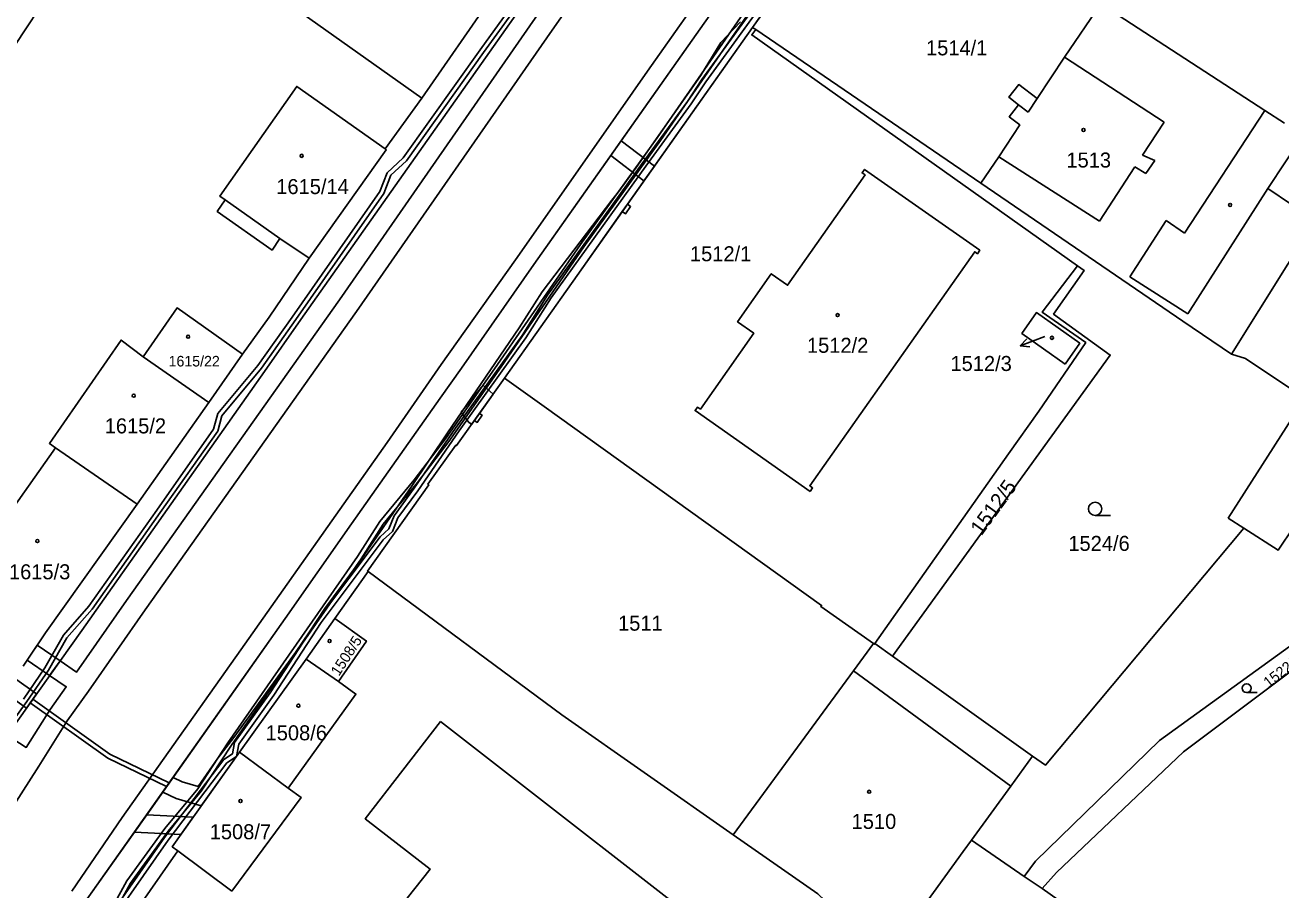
# Model space of a CAD drawing. Extents: x -756746 to -753363, y -1166406 to -1161727.
# Drawn here: x -755509.3 to -755367, y -1164370.9 to -1164272.9 of the extents above; entities that cross this region are included whole.
import ezdxf

# ---------------------------------------------------------------- set-up
doc = ezdxf.new("R2010")
doc.units = 0
for name, color, linetype in [('Hranice parcel', 7, 'Continuous'), ('Parcelní čísla', 7, 'Continuous'), ('Pop  PČ popisy', 7, 'Continuous'), ('Vnitřní kresba', 7, 'Continuous'), ('Věcná břemena k části', 7, 'Continuous'), ('Značky budov', 7, 'Continuous'), ('Značky kultur', 7, 'Continuous')]:
    doc.layers.add(name, color=color, linetype=linetype)

msp = doc.modelspace()

# ---------------------------------------------------------------- linework, layer by layer
at = {"layer": 'Hranice parcel'}
for p, q in [((-755413.22, -1164253.87), (-755426.9, -1164273.22)), ((-755464.37, -1164281.23), (-755455.6, -1164268.56)), ((-755426.55, -1164273.46), (-755426.9, -1164273.22)), ((-755426.55, -1164273.46), (-755401.03, -1164290.86)), ((-755468.54, -1164286.98), (-755464.37, -1164281.23)), ((-755488.54, -1164315.71), (-755484.69, -1164310.23)), ((-755372.65, -1164310.22), (-755371.06, -1164310.7)), ((-755488.54, -1164315.71), (-755495.96, -1164310.52)), ((-755496.65, -1164327.23), (-755488.54, -1164315.71)), ((-755505.89, -1164320.82), (-755496.65, -1164327.23)), ((-755373, -1164328.8), (-755371.24, -1164329.93)), ((-755470.48, -1164334.85), (-755474.23, -1164340.18)), ((-755474.23, -1164340.18), (-755477.51, -1164344.77)), ((-755411.03, -1164344.44), (-755413.05, -1164343)), ((-755395.18, -1164355.75), (-755411.03, -1164344.44)), ((-755477.51, -1164344.77), (-755485.04, -1164355.32)), ((-755477.51, -1164344.77), (-755473.83, -1164347.3)), ((-755485.04, -1164355.32), (-755479.53, -1164359.41)), ((-755396.11, -1164369.4), (-755402.09, -1164365.27)), ((-755485.9, -1164371.06), (-755492.02, -1164366.51)), ((-755394.09, -1164370.77), (-755396.11, -1164369.4)), ((-755335.71, -1164411.73), (-755394.09, -1164370.77))]:
    msp.add_line(p, q, dxfattribs=at)
for points in [[(-755220.52, -1163944.76), (-755254.57, -1163993.35), (-755285.5, -1164037.29), (-755305.32, -1164064.92), (-755316.71, -1164080.47), (-755354.99, -1164132.75), (-755374.02, -1164159.92), (-755390.66, -1164183.68), (-755403.4, -1164198.54), (-755417.96, -1164221.28), (-755420.59, -1164228.42), (-755430.64, -1164238.98), (-755442.45, -1164255.73), (-755447.62, -1164263.02), (-755451.74, -1164268.9), (-755478.08, -1164306.31), (-755482.21, -1164312.19), (-755502.93, -1164341.53), (-755517.47, -1164361.94), (-755518.35, -1164369.78), (-755539.55, -1164397.96)], [(-755502.56, -1164372.3), (-755479.86, -1164340.17), (-755472.34, -1164329.45), (-755469.55, -1164325.47), (-755462.32, -1164315.2), (-755459.89, -1164311.8), (-755451.69, -1164300.07), (-755432.84, -1164273.35), (-755422.76, -1164259.08), (-755406.06, -1164235.5), (-755400.38, -1164227.99), (-755391.48, -1164216.1), (-755353.46, -1164163.76), (-755341.78, -1164149.47), (-755336.84, -1164144.45), (-755323.41, -1164125.66), (-755317.92, -1164113.54), (-755303.73, -1164091.33), (-755279.93, -1164056.27), (-755241.55, -1164001.85)], [(-755509.76, -1164258.13), (-755502.42, -1164262.99), (-755510.51, -1164275.25), (-755510.63, -1164275.17), (-755511.03, -1164275.77), (-755511.4, -1164275.53), (-755520.28, -1164289.01), (-755519.88, -1164289.27), (-755520.28, -1164289.88), (-755520.15, -1164289.96), (-755525.23, -1164297.71)], [(-755464.37, -1164281.23), (-755477.97, -1164271.58), (-755473.94, -1164265.88)], [(-755387.45, -1164270.53), (-755391.57, -1164276.56), (-755394.65, -1164281.26), (-755396.74, -1164279.69), (-755397.86, -1164281.12), (-755396.76, -1164281.99), (-755397.81, -1164283.33), (-755396.62, -1164284.26), (-755398.98, -1164287.86), (-755401.03, -1164290.86)], [(-755366.63, -1164284.05), (-755368.85, -1164282.62), (-755385.46, -1164271.82)], [(-755426.9, -1164273.22), (-755446.8, -1164301.31), (-755455.02, -1164312.96)], [(-755390.07, -1164300.22), (-755426.99, -1164274.05), (-755426.55, -1164273.46)], [(-755477.15, -1164299.36), (-755480.48, -1164297.11), (-755481.36, -1164298.43), (-755487.57, -1164294.06), (-755486.68, -1164292.75), (-755487.27, -1164292.33), (-755478.55, -1164279.9), (-755468.54, -1164286.98)], [(-755372.65, -1164310.22), (-755363.15, -1164295.07), (-755368.53, -1164291.47), (-755364.52, -1164285.4)], [(-755477.15, -1164299.36), (-755468.41, -1164287.06), (-755468.54, -1164286.98)], [(-755420.39, -1164325.77), (-755433.42, -1164316.62), (-755433.13, -1164316.21), (-755432.81, -1164316.44), (-755426.77, -1164307.85), (-755428.61, -1164306.56), (-755424.79, -1164301.12), (-755422.94, -1164302.41), (-755414.16, -1164289.92), (-755414.49, -1164289.69), (-755414.21, -1164289.29), (-755401.16, -1164298.46), (-755401.43, -1164298.84), (-755401.73, -1164298.63), (-755420.43, -1164325.14), (-755420.11, -1164325.37), (-755420.39, -1164325.77)], [(-755401.03, -1164290.86), (-755378.15, -1164306.47), (-755372.65, -1164310.22)], [(-755484.69, -1164310.23), (-755481.69, -1164306.02), (-755477.15, -1164299.36)], [(-755413.05, -1164343), (-755397.89, -1164321.5), (-755394.48, -1164316.68), (-755389.15, -1164308.91), (-755394.07, -1164305.48), (-755390.07, -1164300.22)], [(-755411.03, -1164344.44), (-755386.38, -1164310.33), (-755392.8, -1164305.68), (-755389.31, -1164300.76), (-755390.07, -1164300.22)], [(-755495.96, -1164310.52), (-755492.12, -1164304.99), (-755484.69, -1164310.23)], [(-755391.48, -1164311.34), (-755396.39, -1164307.87), (-755394.73, -1164305.52), (-755389.82, -1164308.99), (-755391.48, -1164311.34)], [(-755505.89, -1164320.82), (-755506.59, -1164320.33), (-755498.46, -1164308.63), (-755495.96, -1164310.52)], [(-755371.06, -1164310.7), (-755363.86, -1164315.52), (-755365.38, -1164317.9), (-755365.85, -1164317.59), (-755373, -1164328.8)], [(-755455.02, -1164312.96), (-755460.44, -1164320.58), (-755460.52, -1164320.52), (-755463.69, -1164324.97), (-755463.61, -1164325.03), (-755470.56, -1164334.79), (-755470.48, -1164334.85)], [(-755413.19, -1164343.02), (-755419.17, -1164338.8), (-755419.08, -1164338.68), (-755450.51, -1164316.16), (-755455.02, -1164312.96)], [(-755518.51, -1164339.22), (-755518.75, -1164339.05), (-755513.15, -1164331.11), (-755513.66, -1164330.75), (-755511.83, -1164328.12), (-755511.3, -1164328.49), (-755505.89, -1164320.82)], [(-755509.57, -1164345.58), (-755507.04, -1164341.81), (-755496.65, -1164327.23)], [(-755371.24, -1164329.93), (-755367.34, -1164332.42), (-755363.81, -1164327.13)], [(-755394.09, -1164370.77), (-755392.45, -1164368.96), (-755378.09, -1164355.29), (-755365.69, -1164345.98), (-755351.96, -1164335.65), (-755342.08, -1164327.86)], [(-755371.24, -1164329.93), (-755393.72, -1164356.79), (-755395.18, -1164355.75)], [(-755470.48, -1164334.85), (-755448.53, -1164351.1), (-755429.1, -1164364.68)], [(-755396.11, -1164369.4), (-755394.83, -1164367.66), (-755380.79, -1164354), (-755356.5, -1164336.43)], [(-755473.83, -1164347.3), (-755470.66, -1164342.72), (-755474.23, -1164340.18)], [(-755413.19, -1164343.02), (-755415.46, -1164346.11), (-755429.1, -1164364.68)], [(-755413.05, -1164343), (-755413.11, -1164343.08), (-755413.19, -1164343.02)], [(-755479.53, -1164359.41), (-755471.85, -1164348.74), (-755473.83, -1164347.3)], [(-755462.27, -1164351.84), (-755470.8, -1164362.85), (-755463.45, -1164368.55), (-755468.51, -1164374.96), (-755459.26, -1164382.09), (-755462.74, -1164386.66), (-755456.12, -1164391.39), (-755434.83, -1164408.05), (-755417.72, -1164386.12), (-755426.41, -1164379.71), (-755462.27, -1164351.84)], [(-755485.04, -1164355.32), (-755492.67, -1164366.02), (-755492.02, -1164366.51)], [(-755402.09, -1164365.27), (-755397.65, -1164359.16), (-755395.18, -1164355.75)], [(-755485.9, -1164371.06), (-755478.05, -1164360.46), (-755479.53, -1164359.41)], [(-755429.1, -1164364.68), (-755419.52, -1164371.35), (-755418.66, -1164372.15), (-755411.05, -1164377.62), (-755403.03, -1164366.57), (-755402.09, -1164365.27)], [(-755492.02, -1164366.51), (-755497.18, -1164373.84), (-755504.11, -1164383.59), (-755504.81, -1164383.09), (-755508.29, -1164388.14)]]:
    msp.add_lwpolyline(points, dxfattribs=at)
at = {"layer": 'Pop  PČ popisy'}
for p, q in [((-755393.78, -1164308.22), (-755396.58, -1164309.29)), ((-755396.58, -1164309.29), (-755395.83, -1164308.47)), ((-755396.58, -1164309.29), (-755395.47, -1164309.4))]:
    msp.add_line(p, q, dxfattribs=at)
at = {"layer": 'Vnitřní kresba'}
for p, q in [((-755391.57, -1164276.56), (-755380.26, -1164283.95)), ((-755394.65, -1164281.26), (-755395.67, -1164282.81)), ((-755395.67, -1164282.81), (-755396.76, -1164281.99)), ((-755368.85, -1164282.62), (-755377.94, -1164296.52)), ((-755380.26, -1164283.95), (-755382.71, -1164287.69)), ((-755387.59, -1164295.15), (-755398.98, -1164287.86)), ((-755383.58, -1164289.02), (-755387.59, -1164295.15)), ((-755382.33, -1164289.75), (-755383.58, -1164289.02)), ((-755382.71, -1164287.69), (-755381.33, -1164288.29)), ((-755381.33, -1164288.29), (-755382.33, -1164289.75)), ((-755377.59, -1164305.66), (-755368.53, -1164291.47)), ((-755480.48, -1164297.11), (-755486.68, -1164292.75)), ((-755380.05, -1164295.08), (-755384.15, -1164301.45)), ((-755377.94, -1164296.52), (-755380.05, -1164295.08)), ((-755384.15, -1164301.45), (-755377.59, -1164305.66)), ((-755415.46, -1164346.11), (-755397.65, -1164359.16))]:
    msp.add_line(p, q, dxfattribs=at)
at = {"layer": 'Věcná břemena k části'}
for points in [[(-755516.96, -1164371.21), (-755507.78, -1164356.91), (-755504.58, -1164351.77), (-755502.16, -1164348.42), (-755495.75, -1164339.2), (-755471.78, -1164305.4), (-755449.61, -1164273.51), (-755438.43, -1164257.54), (-755437.51, -1164258.18), (-755429.05, -1164246.15), (-755425.98, -1164241.77), (-755421.23, -1164234.85), (-755419, -1164231.4), (-755412.64, -1164221.98), (-755408.99, -1164216.83), (-755400.39, -1164204.59), (-755396.29, -1164198.66), (-755388.2, -1164187.13), (-755380.38, -1164176.13), (-755373.23, -1164165.94), (-755370.91, -1164162.66), (-755360.74, -1164147.9)], [(-755496.96, -1164364.37), (-755495.56, -1164362.4), (-755479.86, -1164340.17), (-755472.34, -1164329.45), (-755469.55, -1164325.47), (-755462.32, -1164315.2), (-755459.89, -1164311.8), (-755451.69, -1164300.07), (-755442.98, -1164287.73), (-755441.81, -1164286.06), (-755432.84, -1164273.35), (-755422.76, -1164259.08), (-755421.86, -1164257.81), (-755420.68, -1164256.15), (-755414.45, -1164247.34), (-755413.21, -1164245.59), (-755406.06, -1164235.5), (-755404.95, -1164234.03), (-755403.72, -1164232.4), (-755400.38, -1164227.99), (-755391.48, -1164216.1), (-755387.77, -1164211), (-755353.46, -1164163.76), (-755350.76, -1164160.45)], [(-755365.46, -1164177.05), (-755378.35, -1164194.93), (-755388.74, -1164209.02), (-755398.12, -1164221.51), (-755405.96, -1164232), (-755415.6, -1164245.3), (-755423.02, -1164255.78), (-755438.81, -1164278.15), (-755444.08, -1164285.67), (-755453.77, -1164299.52), (-755462.21, -1164311.41), (-755468.32, -1164320.23), (-755473.66, -1164327.81), (-755484.88, -1164343.72), (-755498.33, -1164362.71), (-755504.05, -1164371.07)], [(-755512.84, -1164354.67), (-755509.13, -1164349.59), (-755506.68, -1164346.01), (-755504.61, -1164342.37), (-755501.73, -1164339.11), (-755494.03, -1164328.17), (-755487.52, -1164318.95), (-755487.06, -1164317.2), (-755482.56, -1164311.82), (-755478.66, -1164306.31), (-755468.7, -1164292.02), (-755467.9, -1164289.96), (-755466.11, -1164288.32), (-755457.39, -1164276.04), (-755452.69, -1164269.53), (-755452.41, -1164267.99), (-755449.53, -1164262.28), (-755447.79, -1164260.81), (-755437.21, -1164246.43), (-755430.93, -1164237.45), (-755426.9, -1164231.26), (-755424.6, -1164228.29), (-755422.86, -1164225.79), (-755417.88, -1164217.87)], [(-755418.3, -1164217.61), (-755423.28, -1164225.51), (-755425, -1164227.99), (-755427.3, -1164230.96), (-755431.35, -1164237.17), (-755437.61, -1164246.13), (-755448.15, -1164260.47), (-755449.93, -1164261.96), (-755452.89, -1164267.83), (-755453.17, -1164269.33), (-755457.79, -1164275.74), (-755466.49, -1164287.98), (-755468.32, -1164289.68), (-755469.14, -1164291.78), (-755479.06, -1164306.03), (-755482.96, -1164311.52), (-755487.52, -1164316.96), (-755487.98, -1164318.73), (-755494.43, -1164327.89), (-755502.13, -1164338.79), (-755505.01, -1164342.07), (-755507.1, -1164345.75), (-755509.53, -1164349.31)], [(-755414.56, -1164220.64), (-755420.39, -1164229.28), (-755421.02, -1164228.87), (-755422.45, -1164230.37), (-755421.51, -1164230.98), (-755422.61, -1164232.67), (-755423.82, -1164231.82), (-755425.24, -1164233.31), (-755423.74, -1164234.37), (-755427.9, -1164240.43), (-755430.97, -1164244.81), (-755438.09, -1164254.92), (-755439.01, -1164254.28), (-755451.53, -1164272.17), (-755473.7, -1164304.06), (-755497.87, -1164338.14), (-755503.5, -1164346.25), (-755505.38, -1164344.97), (-755506.56, -1164346.63), (-755504.68, -1164347.91), (-755506.52, -1164350.47), (-755509.21, -1164354.78), (-755511.37, -1164353.38)], [(-755390.93, -1164220.13), (-755401.57, -1164235.12), (-755410.27, -1164247.06), (-755419.99, -1164261.66), (-755432.64, -1164279.1), (-755434.27, -1164281.59), (-755439.41, -1164288.61), (-755450.15, -1164303.55), (-755453.01, -1164308.1), (-755460.57, -1164318.62), (-755465.24, -1164325.4), (-755467.53, -1164328.54), (-755468.13, -1164330.01), (-755469.12, -1164330.9), (-755476.22, -1164340.36), (-755481.56, -1164348.58), (-755485.62, -1164354.2), (-755485.85, -1164355.52), (-755486.83, -1164356.16), (-755493.53, -1164364.99), (-755502.18, -1164377.38)], [(-755501.77, -1164377.66), (-755493.13, -1164365.29), (-755486.49, -1164356.54), (-755485.39, -1164355.81), (-755485.14, -1164354.4), (-755481.14, -1164348.86), (-755475.8, -1164340.64), (-755468.76, -1164331.24), (-755467.71, -1164330.31), (-755467.09, -1164328.78), (-755464.84, -1164325.69), (-755460.15, -1164318.9), (-755452.59, -1164308.38), (-755449.73, -1164303.83), (-755439.01, -1164288.91), (-755433.85, -1164281.87), (-755432.22, -1164279.38), (-755419.59, -1164261.96), (-755409.86, -1164247.34), (-755401.17, -1164235.42), (-755390.53, -1164220.44)], [(-755391.14, -1164220.05), (-755396.52, -1164227.22), (-755401.03, -1164233.64), (-755402.16, -1164235.39), (-755405.83, -1164240.26), (-755414.47, -1164252.5), (-755418.41, -1164258.23), (-755424.62, -1164266.77), (-755437.72, -1164285.73), (-755446.41, -1164297.79), (-755455.81, -1164311.38), (-755461.72, -1164319.8), (-755465.27, -1164324.45), (-755469.16, -1164329.18), (-755471.69, -1164333.14), (-755486.38, -1164354.25), (-755489.78, -1164359.45), (-755493.52, -1164363.98), (-755497.83, -1164369.9), (-755499.35, -1164372.71)], [(-755498.93, -1164372.97), (-755497.41, -1164370.16), (-755493.12, -1164364.28), (-755489.38, -1164359.75), (-755485.96, -1164354.53), (-755471.27, -1164333.42), (-755468.76, -1164329.48), (-755464.87, -1164324.77), (-755461.32, -1164320.1), (-755455.39, -1164311.66), (-755446.01, -1164298.07), (-755437.32, -1164286.01), (-755424.22, -1164267.05), (-755418.01, -1164258.51), (-755414.05, -1164252.78), (-755405.43, -1164240.56), (-755401.74, -1164235.67), (-755400.61, -1164233.92), (-755396.12, -1164227.52), (-755390.76, -1164220.39)], [(-755428.29, -1164272.57), (-755430.5, -1164274.9), (-755432.79, -1164278.71), (-755440.08, -1164289.08), (-755442.1, -1164291.85), (-755442.84, -1164292.77), (-755450.76, -1164303.15), (-755453.34, -1164307.26), (-755461.46, -1164319.12), (-755465.57, -1164325.2), (-755471.58, -1164333.9), (-755475.37, -1164339.05), (-755477.12, -1164341.68), (-755478.71, -1164344.04), (-755485.7, -1164353.64), (-755487.49, -1164356.01), (-755489.72, -1164359.22), (-755491.54, -1164358.67), (-755492.58, -1164358.17), (-755493.02, -1164358.79), (-755493.31, -1164359.21), (-755493.75, -1164359.83), (-755492.23, -1164360.56), (-755489.39, -1164361.41), (-755485.04, -1164355.32), (-755477.51, -1164344.77), (-755474.23, -1164340.18), (-755470.48, -1164334.85), (-755470.56, -1164334.79), (-755463.61, -1164325.03), (-755463.69, -1164324.97), (-755460.52, -1164320.52), (-755460.44, -1164320.58), (-755455.02, -1164312.96), (-755446.8, -1164301.31), (-755441.67, -1164294.06), (-755441.08, -1164293.24), (-755426.9, -1164273.22), (-755413.22, -1164253.87)], [(-755422.68, -1164265.37), (-755432.64, -1164279.1), (-755434.27, -1164281.59), (-755439.41, -1164288.61), (-755450.15, -1164303.55), (-755453.01, -1164308.1), (-755460.57, -1164318.62), (-755465.24, -1164325.4), (-755467.53, -1164328.54), (-755468.13, -1164330.01), (-755469.12, -1164330.9), (-755476.22, -1164340.36), (-755481.56, -1164348.58), (-755485.62, -1164354.2), (-755485.85, -1164355.52), (-755486.83, -1164356.16), (-755493.53, -1164364.99), (-755502.18, -1164377.38)], [(-755501.77, -1164377.66), (-755493.13, -1164365.29), (-755486.49, -1164356.54), (-755485.39, -1164355.81), (-755485.14, -1164354.4), (-755481.14, -1164348.86), (-755475.8, -1164340.64), (-755468.76, -1164331.24), (-755467.71, -1164330.31), (-755467.09, -1164328.78), (-755464.84, -1164325.69), (-755460.15, -1164318.9), (-755452.59, -1164308.38), (-755449.73, -1164303.83), (-755439.01, -1164288.91), (-755433.85, -1164281.87), (-755432.22, -1164279.38), (-755422.27, -1164265.66)], [(-755501.92, -1164371.4), (-755496.96, -1164364.37)]]:
    msp.add_lwpolyline(points, dxfattribs=at)
for points in [[(-755439.21, -1164290.59), (-755438.03, -1164288.93), (-755441.81, -1164286.06), (-755442.98, -1164287.73)], [(-755441.08, -1164293.24), (-755441.67, -1164294.06), (-755441.3, -1164294.32), (-755440.72, -1164293.5)], [(-755456.29, -1164314.75), (-755457.43, -1164313.75), (-755459.92, -1164316.81), (-755459.05, -1164317.95), (-755458.71, -1164318.14), (-755458.42, -1164317.74), (-755457.84, -1164316.93)], [(-755457.84, -1164316.93), (-755458.42, -1164317.74), (-755458.11, -1164317.95), (-755457.55, -1164317.13)], [(-755506.56, -1164346.63), (-755505.38, -1164344.97), (-755507.98, -1164343.21), (-755509.11, -1164344.9)], [(-755510.96, -1164347.54), (-755511.25, -1164347.95), (-755511.68, -1164348.56), (-755509.2, -1164350.33), (-755508.77, -1164349.73), (-755508.47, -1164349.31), (-755508.04, -1164348.71), (-755510.53, -1164346.93)], [(-755508.47, -1164349.31), (-755508.77, -1164349.73), (-755499.95, -1164356), (-755493.31, -1164359.21), (-755493.02, -1164358.79), (-755499.73, -1164355.55)], [(-755491.68, -1164364.64), (-755490.28, -1164362.67), (-755495.56, -1164362.4), (-755496.96, -1164364.37)]]:
    msp.add_lwpolyline(points, close=True, dxfattribs=at)
at = {"layer": 'Značky budov'}
for centre in [(-755389.4, -1164284.82), (-755478, -1164287.76), (-755372.79, -1164293.32), (-755417.27, -1164305.8), (-755490.87, -1164308.25), (-755392.98, -1164308.37), (-755497.03, -1164314.93), (-755507.95, -1164331.4), (-755474.84, -1164342.73), (-755478.37, -1164350.05), (-755413.69, -1164359.8), (-755484.93, -1164360.85)]:
    msp.add_circle(centre, 0.175, dxfattribs=at)
at = {"layer": 'Značky kultur'}
for p, q in [((-755388.09, -1164328.5), (-755386.34, -1164328.5)), ((-755370.91, -1164348.57), (-755369.73, -1164348.57))]:
    msp.add_line(p, q, dxfattribs=at)
for centre, radius in [((-755388.09, -1164327.75), 0.75), ((-755370.91, -1164348.07), 0.502)]:
    msp.add_circle(centre, radius, dxfattribs=at)

# ---------------------------------------------------------------- texts
at = {"layer": 'Parcelní čísla'}
for s, height, p in [('1514/1', 1.7, (-755407.25, -1164276.37)), ('1513', 1.7, (-755391.34, -1164289.08)), ('1615/14', 1.7, (-755480.88, -1164292.09)), ('1512/1', 1.7, (-755434, -1164299.7)), ('1512/2', 1.7, (-755420.74, -1164310.07)), ('1615/22', 1.2, (-755493.08, -1164311.62)), ('1512/3', 1.7, (-755404.48, -1164312.13)), ('1615/2', 1.7, (-755500.32, -1164319.2)), ('1524/6', 1.7, (-755391.12, -1164332.51)), ('1615/3', 1.7, (-755511.17, -1164335.73)), ('1511', 1.7, (-755442.15, -1164341.55)), ('1508/6', 1.7, (-755482.09, -1164353.97)), ('1510', 1.7, (-755415.68, -1164364.01)), ('1508/7', 1.7, (-755488.42, -1164365.18))]:
    msp.add_text(s, height=height, dxfattribs=at).set_placement(p)
for s, height, rotation, p in [('1512/5', 1.7, 54, (-755400.98, -1164330.88)), ('1508/5', 1.2, 57, (-755473.78, -1164346.77)), ('1522/4', 1.2, 38, (-755368.43, -1164348.06))]:
    msp.add_text(s, height=height, rotation=rotation, dxfattribs=at).set_placement(p)

doc.saveas('drawing.dxf')
